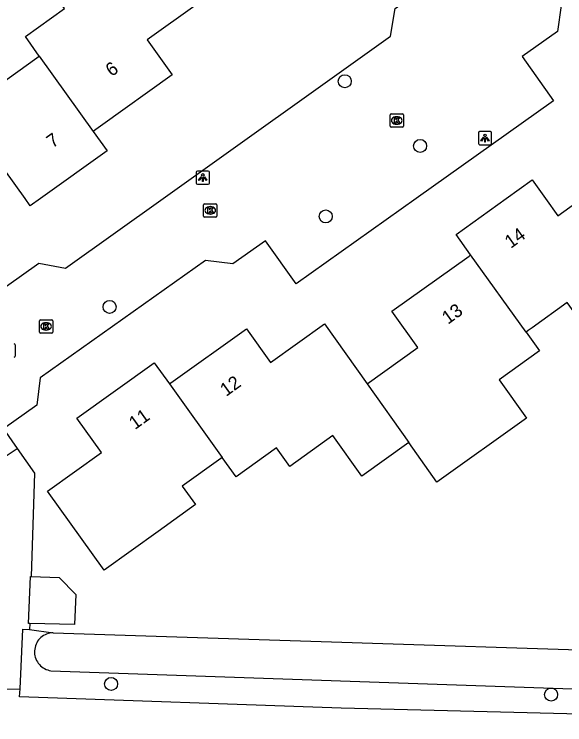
# Model space of a CAD drawing. Extents: x 158461 to 159795, y 387220 to 388672.
# Drawn here: x 159236.8 to 159278.2, y 387710.4 to 387763.8 of the extents above; entities that cross this region are included whole.
import ezdxf

# ---------------------------------------------------------------- set-up
doc = ezdxf.new("R2010")
doc.units = 0
for name, color, linetype in [('IMGEO_Boom', 7, 'Continuous'), ('IMGEO_Groenvoorziening', 7, 'Continuous'), ('IMGEO_Kolk', 7, 'Continuous'), ('IMGEO_Lichtpunt', 7, 'Continuous'), ('IMGEO_Pand', 7, 'Continuous'), ('IMGEO_Pand_nummerreeks', 7, 'Continuous'), ('IMGEO_Rijbaan_lokaal_open', 7, 'Continuous'), ('IMGEO_Rioolput', 7, 'Continuous'), ('IMGEO_Voetpad_halfverhard', 7, 'Continuous'), ('IMGEO_Voetpad_open', 7, 'Continuous'), ('IMGEO_Waterloop', 7, 'Continuous')]:
    doc.layers.add(name, color=color, linetype=linetype)

msp = doc.modelspace()

# ---------------------------------------------------------------- linework, layer by layer
at = {"layer": 'IMGEO_Boom'}
for centre in [(159261.608, 387758.813), (159267.278, 387753.948), (159260.177, 387748.653), (159243.927, 387741.855), (159244.041, 387713.516), (159277.129, 387712.716)]:
    msp.add_circle(centre, 0.489, dxfattribs=at)
at = {"layer": 'IMGEO_Groenvoorziening'}
msp.add_lwpolyline([(159237.9, 387717.615), (159239.681, 387717.367)], dxfattribs=at)
at = {"layer": 'IMGEO_Kolk'}
for p, q in [((159265.017, 387755.438), (159265.017, 387756.29)), ((159265.092, 387756.364), (159265.944, 387756.364)), ((159265.505, 387756.144), (159265.53, 387756.144)), ((159266.018, 387756.29), (159266.018, 387755.438)), ((159265.528, 387755.584), (159265.503, 387755.584)), ((159265.944, 387755.364), (159265.092, 387755.364)), ((159251.068, 387749.607), (159251.92, 387749.607)), ((159250.993, 387748.681), (159250.993, 387749.533)), ((159251.481, 387749.387), (159251.506, 387749.387)), ((159251.994, 387749.533), (159251.994, 387748.681)), ((159251.92, 387748.607), (159251.068, 387748.607)), ((159251.504, 387748.827), (159251.479, 387748.827)), ((159238.647, 387739.962), (159238.647, 387740.814)), ((159238.722, 387740.888), (159239.574, 387740.888)), ((159239.135, 387740.668), (159239.16, 387740.668)), ((159239.648, 387740.814), (159239.648, 387739.962)), ((159239.158, 387740.108), (159239.133, 387740.108)), ((159239.574, 387739.888), (159238.722, 387739.888))]:
    msp.add_line(p, q, dxfattribs=at)
for points in [[(159265.017, 387755.438), (159265.017, 387756.29)], [(159265.092, 387756.364), (159265.944, 387756.364)], [(159265.338, 387756.064), (159265.461, 387756.064), (159265.461, 387755.913), (159265.591, 387756.064), (159265.755, 387756.064), (159265.609, 387755.913), (159265.762, 387755.664), (159265.61, 387755.664), (159265.525, 387755.828), (159265.461, 387755.761), (159265.461, 387755.664), (159265.338, 387755.664), (159265.338, 387756.064)], [(159266.018, 387756.29), (159266.018, 387755.438)], [(159265.944, 387755.364), (159265.092, 387755.364)], [(159251.068, 387749.607), (159251.92, 387749.607)], [(159250.993, 387748.681), (159250.993, 387749.533)], [(159251.314, 387749.307), (159251.437, 387749.307), (159251.437, 387749.156), (159251.567, 387749.307), (159251.731, 387749.307), (159251.585, 387749.156), (159251.738, 387748.907), (159251.586, 387748.907), (159251.501, 387749.071), (159251.437, 387749.004), (159251.437, 387748.907), (159251.314, 387748.907), (159251.314, 387749.307)], [(159251.994, 387749.533), (159251.994, 387748.681)], [(159251.92, 387748.607), (159251.068, 387748.607)], [(159238.647, 387739.962), (159238.647, 387740.814)], [(159238.722, 387740.888), (159239.574, 387740.888)], [(159238.968, 387740.588), (159239.091, 387740.588), (159239.091, 387740.437), (159239.221, 387740.588), (159239.385, 387740.588), (159239.239, 387740.437), (159239.392, 387740.188), (159239.24, 387740.188), (159239.155, 387740.352), (159239.091, 387740.285), (159239.091, 387740.188), (159238.968, 387740.188), (159238.968, 387740.588)], [(159239.648, 387740.814), (159239.648, 387739.962)], [(159239.574, 387739.888), (159238.722, 387739.888)]]:
    msp.add_lwpolyline(points, dxfattribs=at)
for centre, start, end in [((159265.094, 387756.288), 91.552, 178.448), ((159265.094, 387756.288), 91.552, 178.448), ((159265.942, 387756.288), 1.552, 88.448), ((159265.942, 387756.288), 1.552, 88.448), ((159265.094, 387755.44), 181.552, 268.448), ((159265.094, 387755.44), 181.552, 268.448), ((159265.942, 387755.44), 271.552, 358.448), ((159265.942, 387755.44), 271.552, 358.448), ((159251.07, 387749.531), 91.552, 178.448), ((159251.07, 387749.531), 91.552, 178.448), ((159251.918, 387749.531), 1.552, 88.448), ((159251.918, 387749.531), 1.552, 88.448), ((159251.07, 387748.683), 181.552, 268.448), ((159251.07, 387748.683), 181.552, 268.448), ((159251.918, 387748.683), 271.552, 358.448), ((159251.918, 387748.683), 271.552, 358.448), ((159238.724, 387740.812), 91.552, 178.448), ((159238.724, 387740.812), 91.552, 178.448), ((159239.572, 387740.812), 1.552, 88.448), ((159239.572, 387740.812), 1.552, 88.448), ((159238.724, 387739.964), 181.552, 268.448), ((159238.724, 387739.964), 181.552, 268.448), ((159239.572, 387739.964), 271.552, 358.448), ((159239.572, 387739.964), 271.552, 358.448)]:
    msp.add_arc(centre, 0.0765, start, end, dxfattribs=at)
for centre, major_axis, ratio, start_param, end_param in [((159265.504, 387755.864), (-0.387, 0.002), 0.722429, 4.712389, 7.853982), ((159265.529, 387755.864), (-0.39, 0.002), 0.717154, 1.570796, 4.712389), ((159251.48, 387749.107), (-0.387, 0.002), 0.722429, 4.712389, 7.853982), ((159251.505, 387749.107), (-0.39, 0.002), 0.717154, 1.570796, 4.712389), ((159239.134, 387740.388), (-0.387, 0.002), 0.722429, 4.712389, 7.853982), ((159239.159, 387740.388), (-0.39, 0.002), 0.717154, 1.570796, 4.712389)]:
    msp.add_ellipse(centre, major_axis=major_axis, ratio=ratio, start_param=start_param, end_param=end_param, dxfattribs=at)
at = {"layer": 'IMGEO_Lichtpunt'}
for p, q in [((159271.656, 387754.945), (159271.656, 387754.138)), ((159271.656, 387754.945), (159271.656, 387754.138)), ((159272.558, 387755.04), (159271.75, 387755.04)), ((159272.558, 387755.04), (159271.75, 387755.04)), ((159272.652, 387754.138), (159272.652, 387754.945)), ((159272.652, 387754.138), (159272.652, 387754.945)), ((159271.75, 387754.044), (159272.558, 387754.044)), ((159271.75, 387754.044), (159272.558, 387754.044)), ((159250.433, 387751.971), (159250.433, 387751.164)), ((159250.433, 387751.971), (159250.433, 387751.164)), ((159251.335, 387752.066), (159250.527, 387752.066)), ((159251.335, 387752.066), (159250.527, 387752.066)), ((159251.429, 387751.164), (159251.429, 387751.971)), ((159251.429, 387751.164), (159251.429, 387751.971)), ((159250.527, 387751.07), (159251.335, 387751.07)), ((159250.527, 387751.07), (159251.335, 387751.07))]:
    msp.add_line(p, q, dxfattribs=at)
for points in [[(159272.03, 387754.609), (159272.069, 387754.581), (159271.881, 387754.319), (159271.843, 387754.346), (159272.03, 387754.609)], [(159272.132, 387754.561), (159272.179, 387754.561), (159272.179, 387754.239), (159272.132, 387754.239), (159272.132, 387754.561)], [(159272.242, 387754.581), (159272.28, 387754.608), (159272.467, 387754.346), (159272.428, 387754.318), (159272.242, 387754.581)], [(159250.807, 387751.635), (159250.846, 387751.607), (159250.658, 387751.345), (159250.62, 387751.372), (159250.807, 387751.635)], [(159250.909, 387751.587), (159250.956, 387751.587), (159250.956, 387751.265), (159250.909, 387751.265), (159250.909, 387751.587)], [(159251.019, 387751.607), (159251.057, 387751.634), (159251.244, 387751.372), (159251.205, 387751.344), (159251.019, 387751.607)]]:
    msp.add_lwpolyline(points, dxfattribs=at)
for centre in [(159272.155, 387754.743), (159250.932, 387751.769)]:
    msp.add_circle(centre, 0.0994, dxfattribs=at)
for centre, start, end in [((159271.75, 387754.945), 90, 180), ((159271.75, 387754.945), 90, 180), ((159272.558, 387754.945), 0, 90), ((159272.558, 387754.945), 0, 90), ((159271.75, 387754.138), 180, 270), ((159271.75, 387754.138), 180, 270), ((159272.558, 387754.138), 270, 0), ((159272.558, 387754.138), 270, 360), ((159250.527, 387751.971), 90, 180), ((159250.527, 387751.971), 90, 180), ((159251.335, 387751.971), 0, 90), ((159251.335, 387751.971), 0, 90), ((159250.527, 387751.164), 180, 270), ((159250.527, 387751.164), 180, 270), ((159251.335, 387751.164), 270, 0), ((159251.335, 387751.164), 270, 360)]:
    msp.add_arc(centre, 0.0946, start, end, dxfattribs=at)
at = {"layer": 'IMGEO_Pand'}
for points in [[(159238.638, 387760.706), (159237.594, 387762.164), (159240.534, 387764.269), (159239.455, 387765.777), (159242.607, 387768.034), (159240.092, 387771.546), (159243.702, 387774.131), (159246.217, 387770.619)], [(159250.519, 387764.612), (159246.754, 387761.916), (159248.635, 387759.288), (159243.252, 387755.433), (159242.894, 387755.177), (159242.699, 387755.037)], [(159227.788, 387755.197), (159234.513, 387760.012), (159235.582, 387758.518), (159238.444, 387760.567), (159238.638, 387760.706)], [(159238.638, 387760.706), (159242.699, 387755.037)], [(159242.699, 387755.037), (159243.735, 387753.59), (159238.722, 387750), (159237.962, 387749.456), (159237.572, 387750), (159236.047, 387752.13), (159235.872, 387752.374), (159234.896, 387751.676), (159235.071, 387751.431), (159233.071, 387750), (159232.039, 387749.261)], [(159271.077, 387745.762), (159269.977, 387747.297), (159273.75, 387750), (159275.697, 387751.395), (159276.697, 387750), (159277.626, 387748.703), (159279.437, 387750), (159281.499, 387751.477), (159281.618, 387751.562)], [(159282.735, 387750), (159285.986, 387745.462), (159279.38, 387740.73), (159278.344, 387742.177), (159275.701, 387740.283), (159275.402, 387740.069), (159275.24, 387739.953)], [(159263.303, 387736.081), (159267.105, 387738.805), (159265.159, 387741.522), (159270.956, 387745.675), (159271.077, 387745.762)], [(159275.24, 387739.953), (159271.077, 387745.762)], [(159248.419, 387736.061), (159248.541, 387736.148), (159254.213, 387740.211), (159256.029, 387737.676), (159260.082, 387740.579), (159263.303, 387736.081)], [(159275.24, 387739.953), (159276.243, 387738.553), (159273.209, 387736.38), (159275.27, 387733.502), (159268.522, 387728.668), (159266.418, 387731.657)], [(159252.386, 387730.534), (159252.287, 387730.463), (159249.394, 387728.391), (159250.394, 387726.995), (159247.581, 387724.981), (159243.516, 387722.069), (159239.265, 387728.004), (159243.313, 387730.904), (159241.458, 387733.492), (159247.273, 387737.658), (159248.419, 387736.061)], [(159248.419, 387736.061), (159252.386, 387730.534)], [(159263.303, 387736.081), (159266.418, 387731.657)], [(159266.418, 387731.657), (159262.899, 387729.137), (159260.716, 387732.185), (159257.468, 387729.858), (159256.47, 387731.25), (159253.434, 387729.075), (159252.386, 387730.534)], [(159237.915, 387718.068), (159237.832, 387718.07), (159237.985, 387721.598), (159238.03, 387721.596)], [(159238.03, 387721.596), (159240.126, 387721.505), (159241.394, 387720.245), (159241.296, 387717.992), (159237.915, 387718.068)]]:
    msp.add_lwpolyline(points, dxfattribs=at)
at = {"layer": 'IMGEO_Rijbaan_lokaal_open'}
for points in [[(159232.039, 387749.261), (159236.184, 387743.412), (159238.603, 387745.147), (159240.605, 387744.76), (159247.948, 387750), (159265.053, 387762.206), (159265.409, 387764.288), (159291.33, 387782.791), (159291.199, 387784.46), (159296.92, 387788.616), (159298.653, 387788.087), (159304.712, 387792.385), (159307.252, 387792.251), (159320.165, 387774.132), (159324.208, 387773.477), (159343.063, 387787.123), (159343.181, 387788.954)], [(159277.893, 387764.497), (159277.605, 387762.555), (159274.948, 387760.678), (159277.299, 387757.343), (159266.972, 387750), (159257.945, 387743.581), (159255.655, 387746.817), (159253.197, 387745.09), (159251.126, 387745.348), (159238.707, 387736.519), (159238.451, 387734.477), (159235.953, 387732.682), (159236.986, 387731.212)], [(159235.227, 387730.066), (159236.986, 387731.212)]]:
    msp.add_lwpolyline(points, dxfattribs=at)
at = {"layer": 'IMGEO_Rioolput'}
msp.add_line((159236.826, 387738.993), (159236.826, 387738.141), dxfattribs=at)
msp.add_lwpolyline([(159236.826, 387738.993), (159236.826, 387738.141)], dxfattribs=at)
for centre, start, end in [((159236.75, 387738.991), 1.552, 88.448), ((159236.75, 387738.991), 1.552, 88.448), ((159236.75, 387738.143), 271.552, 358.448), ((159236.75, 387738.143), 271.552, 358.448)]:
    msp.add_arc(centre, 0.0765, start, end, dxfattribs=at)
at = {"layer": 'IMGEO_Voetpad_halfverhard'}
msp.add_lwpolyline([(159371.015, 387709.344), (159371.1, 387708.633), (159337.222, 387709.784), (159261.348, 387711.686), (159237.161, 387712.542), (159237.189, 387713.141)], dxfattribs=at)
at = {"layer": 'IMGEO_Voetpad_open'}
for points in [[(159236.986, 387731.212), (159238.284, 387729.366), (159238.03, 387721.596)], [(159237.915, 387718.068), (159237.9, 387717.615)], [(159237.189, 387713.141), (159237.4, 387717.632), (159237.9, 387717.615)], [(159235.969, 387713.133), (159237.189, 387713.141)]]:
    msp.add_lwpolyline(points, dxfattribs=at)
at = {"layer": 'IMGEO_Waterloop'}
for points in [[(159239.681, 387717.367), (159239.556, 387717.359), (159239.431, 387717.339), (159239.309, 387717.309), (159239.19, 387717.269), (159239.075, 387717.218), (159238.965, 387717.157), (159238.861, 387717.087), (159238.763, 387717.008), (159238.672, 387716.92), (159238.59, 387716.825), (159238.516, 387716.723), (159238.451, 387716.616), (159238.397, 387716.502), (159238.352, 387716.385), (159238.317, 387716.264), (159238.294, 387716.14), (159238.281, 387716.015), (159238.279, 387715.889), (159238.289, 387715.764), (159238.309, 387715.64), (159238.34, 387715.518), (159238.382, 387715.399), (159238.433, 387715.285), (159238.495, 387715.175), (159238.566, 387715.071), (159238.646, 387714.974), (159238.734, 387714.884), (159238.83, 387714.803), (159238.932, 387714.73), (159239.041, 387714.666), (159239.154, 387714.612), (159239.272, 387714.568), (159239.393, 387714.535), (159239.517, 387714.512), (159368.812, 387710.04)], [(159239.681, 387717.367), (159366.763, 387713.237)]]:
    msp.add_lwpolyline(points, dxfattribs=at)

# ---------------------------------------------------------------- texts
at = {"layer": 'IMGEO_Pand_nummerreeks'}
for s, rotation, p in [('6', 35.6036, (159244.074, 387759.12)), ('7', 35.6036, (159239.636, 387753.752)), ('14', 35.6151, (159274.089, 387746.208)), ('13', 35.6208, (159269.37, 387740.504)), ('12', 35.6151, (159252.687, 387735.083)), ('11', 35.6151, (159245.833, 387732.591))]:
    msp.add_text(s, height=1, rotation=rotation, dxfattribs=at).set_placement(p)

doc.saveas('drawing.dxf')
